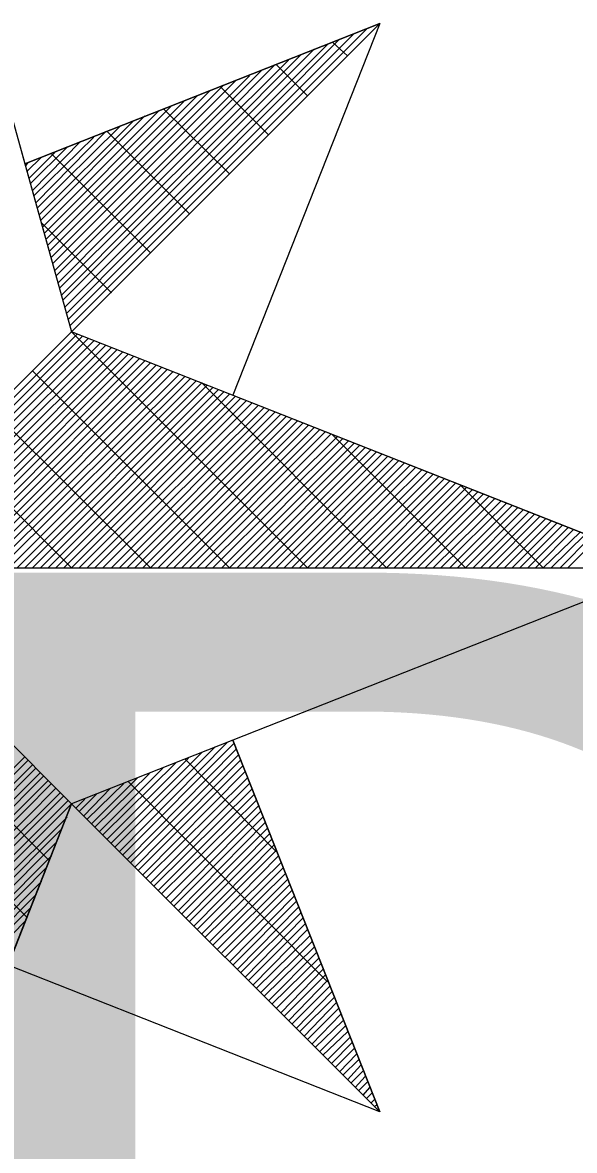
# Model space of a CAD drawing. Extents: x -729889 to -691139, y -995431 to -974354.
# Drawn here: x -726164.264 to -726163.401, y -978343.331 to -978341.567 of the extents above; entities that cross this region are included whole.
import ezdxf

# ---------------------------------------------------------------- set-up
doc = ezdxf.new("R2010")
doc.units = 0
for name, color, linetype in [('Atributy', 7, 'Continuous'), ('Svítidlo vestavné a přisazené venkovní', 7, 'Continuous'), ('Světelný bod se zemním svítidlem', 7, 'Continuous')]:
    doc.layers.add(name, color=color, linetype=linetype)

# ---------------------------------------------------------------- blocks, each defined once
blk = doc.blocks.new('Světlo')
at = {"layer": 'Světelný bod se zemním svítidlem'}
for p, q in [((0, 1.6939), (0.3687, 0.3687)), ((0, 1.6939), (0.2957, 0.6313)), ((0.8504, 0.8504), (0.2957, 0.6313)), ((0.2957, 0.6313), (0.8504, 0.8504)), ((0.3687, 0.3687), (0.8504, 0.8504)), ((0.8504, 0.8504), (0.3687, 0.3687)), ((0.8504, 0.8504), (0.6209, 0.2696)), ((0.3635, 0.3878), (0.8087, 0.833)), ((0.367, 0.3791), (0.8296, 0.8417)), ((0.3583, 0.407), (0.7687, 0.8174)), ((0.3617, 0.3983), (0.7878, 0.8261)), ((0.8, 0.8), (0.7774, 0.8209)), ((0.353, 0.4261), (0.727, 0.8017)), ((0.3548, 0.4174), (0.7478, 0.8104)), ((0.3443, 0.4557), (0.6661, 0.7774)), ((0.3478, 0.4452), (0.687, 0.7861)), ((0.3496, 0.4365), (0.7078, 0.793)), ((0.7374, 0.7374), (0.6887, 0.7861)), ((0.3391, 0.4748), (0.6261, 0.7617)), ((0.3426, 0.4643), (0.647, 0.7687)), ((0.3339, 0.4939), (0.5861, 0.7461)), ((0.3374, 0.4852), (0.6052, 0.753)), ((0.6765, 0.6765), (0.6017, 0.7513)), ((0.3287, 0.513), (0.5443, 0.7287)), ((0.3322, 0.5043), (0.5652, 0.7374)), ((0.32, 0.5426), (0.4835, 0.7061)), ((0.3235, 0.5322), (0.5043, 0.713)), ((0.327, 0.5235), (0.5252, 0.7217)), ((0.6157, 0.6157), (0.513, 0.7165)), ((0.3148, 0.5617), (0.4435, 0.6887)), ((0.3183, 0.5513), (0.4643, 0.6974)), ((0.3096, 0.5809), (0.4035, 0.673)), ((0.313, 0.5704), (0.4226, 0.6817)), ((0.553, 0.553), (0.4243, 0.6817)), ((0.3043, 0.6), (0.3617, 0.6574)), ((0.3078, 0.5896), (0.3826, 0.6661)), ((0.2991, 0.6191), (0.3217, 0.6417)), ((0.3026, 0.6087), (0.3426, 0.6487)), ((0.4922, 0.4922), (0.3374, 0.647)), ((0.2957, 0.6313), (0.3687, 0.3687)), ((0.2974, 0.6278), (0.3009, 0.633)), ((0.4313, 0.4296), (0.3217, 0.5391)), ((0.3687, 0.3687), (0, 0)), ((0.3687, 0.3687), (0, 0)), ((0, 0), (0.3687, 0.3687)), ((0.0122, 0), (0.3774, 0.3652)), ((0.0243, 0), (0.3861, 0.3617)), ((0.0365, 0), (0.3948, 0.3583)), ((0.0487, 0), (0.4035, 0.3548)), ((1.3043, 0), (0.3687, 0.3687)), ((0.7374, 0), (0.3687, 0.3687)), ((0.0609, 0), (0.4139, 0.3513)), ((0.073, 0), (0.4226, 0.3478)), ((0.0852, 0), (0.4313, 0.3443)), ((0.0991, 0), (0.44, 0.3409)), ((0.1113, 0), (0.4487, 0.3374)), ((0.1235, 0), (0.4574, 0.3339)), ((0.1357, 0), (0.4661, 0.3304)), ((0.1478, 0), (0.4748, 0.327)), ((0.16, 0), (0.4835, 0.3235)), ((0.1722, 0), (0.4922, 0.32)), ((0.1843, 0), (0.5009, 0.3165)), ((0.1965, 0), (0.5096, 0.313)), ((0.2087, 0), (0.5183, 0.3096)), ((0.2209, 0), (0.527, 0.3061)), ((0.233, 0), (0.5374, 0.3026)), ((0.6157, 0), (0.3078, 0.3078)), ((0.2452, 0), (0.5461, 0.2991)), ((0.2574, 0), (0.5548, 0.2957)), ((0.2713, 0), (0.5635, 0.2922)), ((0.2835, 0), (0.5722, 0.2887)), ((0.2957, 0), (0.5809, 0.2852)), ((0.8609, 0), (0.5722, 0.2887)), ((0.3078, 0), (0.5896, 0.2817)), ((0.32, 0), (0.5983, 0.2783)), ((0.3322, 0), (0.607, 0.2748)), ((0.3443, 0), (0.6157, 0.2713)), ((0.3565, 0), (0.6243, 0.2678)), ((0.6209, 0.2696), (1.3043, 0)), ((0.3687, 0), (0.633, 0.2643)), ((0.3809, 0), (0.6417, 0.2609)), ((0.393, 0), (0.6504, 0.2574)), ((0.4052, 0), (0.6609, 0.2539)), ((0.4174, 0), (0.6696, 0.2504)), ((0.4313, 0), (0.6783, 0.247)), ((0.4922, 0), (0.2452, 0.2452)), ((0.4435, 0), (0.687, 0.2435)), ((0.4557, 0), (0.6957, 0.24)), ((0.4678, 0), (0.7043, 0.2365)), ((0.48, 0), (0.713, 0.233)), ((0.4922, 0), (0.7217, 0.2296)), ((0.5043, 0), (0.7304, 0.2261)), ((0.5165, 0), (0.7391, 0.2226)), ((0.5287, 0), (0.7478, 0.2191)), ((0.5409, 0), (0.7565, 0.2157)), ((0.553, 0), (0.7652, 0.2122)), ((0.5652, 0), (0.7739, 0.2087)), ((0.5774, 0), (0.7843, 0.2052)), ((0.5896, 0), (0.793, 0.2017)), ((0.6035, 0), (0.8017, 0.1983)), ((0.6157, 0), (0.8104, 0.1948)), ((0.9843, 0), (0.7757, 0.2087)), ((0.3687, 0), (0.1843, 0.1843)), ((0.6278, 0), (0.8191, 0.1913)), ((0.64, 0), (0.8278, 0.1878)), ((0.6522, 0), (0.8365, 0.1843)), ((0.6643, 0), (0.8452, 0.1809)), ((0.6765, 0), (0.8539, 0.1774)), ((0.6887, 0), (0.8626, 0.1739)), ((0.7009, 0), (0.8713, 0.1704)), ((0.713, 0), (0.88, 0.167)), ((0.7252, 0), (0.8887, 0.1635)), ((0.7374, 0), (0.8974, 0.16)), ((0.7496, 0), (0.9061, 0.1565)), ((0.7617, 0), (0.9165, 0.153)), ((0.7757, 0), (0.9252, 0.1496)), ((0.7878, 0), (0.9339, 0.1461)), ((0.8, 0), (0.9426, 0.1426)), ((0.8122, 0), (0.9513, 0.1391)), ((0.8243, 0), (0.96, 0.1357)), ((0.8365, 0), (0.9687, 0.1322)), ((0.8487, 0), (0.9774, 0.1287)), ((0.8609, 0), (0.9861, 0.1252)), ((1.1061, 0), (0.9774, 0.1287)), ((0.873, 0), (0.9948, 0.1217)), ((0.8852, 0), (1.0035, 0.1183)), ((0.8974, 0), (1.0122, 0.1148)), ((0.9096, 0), (1.0209, 0.1113)), ((0.9217, 0), (1.0296, 0.1078)), ((0.9339, 0), (1.04, 0.1043)), ((0.9461, 0), (1.0487, 0.1009)), ((0.96, 0), (1.0574, 0.0974)), ((0.9722, 0), (1.0661, 0.0939)), ((0.9843, 0), (1.0748, 0.0904)), ((0.9965, 0), (1.0835, 0.087)), ((1.0087, 0), (1.0922, 0.0835)), ((1.0209, 0), (1.1009, 0.08)), ((1.033, 0), (1.1096, 0.0765)), ((1.0452, 0), (1.1183, 0.073)), ((1.0574, 0), (1.127, 0.0696)), ((1.0696, 0), (1.1357, 0.0661)), ((1.0817, 0), (1.1443, 0.0626)), ((1.0939, 0), (1.153, 0.0591)), ((1.1061, 0), (1.1635, 0.0557)), ((1.1183, 0), (1.1722, 0.0522)), ((1.1322, 0), (1.1809, 0.0487)), ((1.1443, 0), (1.1896, 0.0452)), ((-1.3043, 0), (1.3043, 0)), ((0.3687, -0.3687), (0, 0)), ((0, 0), (1.3043, 0)), ((0.3687, -0.3687), (0, 0)), ((0.3687, -0.3687), (0, 0)), ((1.3043, 0), (0.6209, -0.2696)), ((0.3339, -0.4574), (0, -0.1235)), ((0.2991, -0.5461), (0, -0.2452)), ((0.6209, -0.2696), (0.3687, -0.3687)), ((0.4365, -0.4365), (0.593, -0.28)), ((0.4435, -0.4435), (0.6122, -0.273)), ((0.4487, -0.4487), (0.6226, -0.2748)), ((0.8504, -0.8504), (0.6209, -0.2696)), ((0.6209, -0.2696), (0.8504, -0.8504)), ((0, -0.5896), (0.2957, -0.2957)), ((0.4243, -0.4243), (0.5513, -0.2974)), ((0.4313, -0.4296), (0.5722, -0.2887)), ((0.4557, -0.4557), (0.6261, -0.2835)), ((0.4609, -0.4609), (0.6296, -0.2922)), ((0.6887, -0.4435), (0.5461, -0.2991)), ((0, -0.6017), (0.3009, -0.3009)), ((0, -0.6157), (0.3078, -0.3078)), ((0, -0.6278), (0.313, -0.313)), ((0.4122, -0.4122), (0.5113, -0.313)), ((0.4174, -0.4174), (0.5322, -0.3043)), ((0.4678, -0.4678), (0.633, -0.3009)), ((0.473, -0.473), (0.6365, -0.3096)), ((0, -0.64), (0.32, -0.32)), ((0, -0.6522), (0.3252, -0.3252)), ((0, -0.6643), (0.3322, -0.3322)), ((0.4, -0.4), (0.4713, -0.3287)), ((0.4052, -0.4052), (0.4904, -0.3217)), ((0.7687, -0.647), (0.4574, -0.3339)), ((0.48, -0.48), (0.64, -0.3183)), ((0.4852, -0.4852), (0.6435, -0.3287)), ((0, -0.6765), (0.3374, -0.3374)), ((0, -0.6887), (0.3443, -0.3443)), ((0, -0.7009), (0.3513, -0.3513)), ((0.3878, -0.3878), (0.4296, -0.3443)), ((0.393, -0.393), (0.4504, -0.3374)), ((0.4922, -0.4922), (0.647, -0.3374)), ((0.4974, -0.4974), (0.6504, -0.3461)), ((0, -0.713), (0.3565, -0.3565)), ((0, -0.7252), (0.3635, -0.3635)), ((0, -1.3043), (0.3687, -0.3687)), ((0, -1.3043), (0.3687, -0.3687)), ((0, -0.7374), (0.3687, -0.3687)), ((0.3687, -0.3687), (0.2696, -0.6209)), ((0.3687, -0.3687), (0.8504, -0.8504)), ((0.3687, -0.3687), (0.8504, -0.8504)), ((0.3757, -0.3757), (0.3896, -0.3617)), ((0.3809, -0.3809), (0.4087, -0.353)), ((0.5043, -0.5043), (0.6539, -0.3548)), ((0.5096, -0.5096), (0.6574, -0.3635)), ((0.5165, -0.5165), (0.6609, -0.3722)), ((0.5235, -0.5235), (0.6643, -0.3809)), ((0, -0.7496), (0.3617, -0.3896)), ((0.5287, -0.5287), (0.6678, -0.3896)), ((0.5357, -0.5357), (0.6713, -0.3983)), ((0, -0.7617), (0.353, -0.4087)), ((0.5409, -0.5409), (0.6748, -0.407)), ((0.5478, -0.5478), (0.6783, -0.4157)), ((0, -0.7739), (0.3443, -0.4296)), ((0.553, -0.553), (0.6817, -0.4243)), ((0.56, -0.56), (0.6852, -0.433)), ((0, -0.7878), (0.3374, -0.4504)), ((0.5652, -0.5652), (0.6887, -0.4417)), ((0.5722, -0.5722), (0.6922, -0.4504)), ((0, -0.8), (0.3287, -0.4696)), ((0.5774, -0.5774), (0.6957, -0.4609)), ((0.5843, -0.5843), (0.6991, -0.4696)), ((0, -0.8122), (0.3217, -0.4904)), ((0.5896, -0.5896), (0.7026, -0.4783)), ((0.5965, -0.5965), (0.7061, -0.487)), ((0.6035, -0.6017), (0.7096, -0.4957)), ((0.6087, -0.6087), (0.713, -0.5043)), ((0, -0.8243), (0.313, -0.5113)), ((0.6157, -0.6157), (0.7165, -0.513)), ((0.6209, -0.6209), (0.72, -0.5217)), ((0, -0.8365), (0.3043, -0.5322)), ((0.6278, -0.6278), (0.7235, -0.5304)), ((0.633, -0.633), (0.727, -0.5391)), ((0, -0.8487), (0.2974, -0.5513)), ((0.64, -0.64), (0.7304, -0.5478)), ((0.6452, -0.6452), (0.7339, -0.5565)), ((0.6522, -0.6522), (0.7374, -0.5652)), ((0.6574, -0.6574), (0.7409, -0.5757)), ((0.6643, -0.6643), (0.7443, -0.5843)), ((0.6696, -0.6696), (0.7478, -0.593)), ((0.6765, -0.6765), (0.7513, -0.6017)), ((0.6817, -0.6817), (0.7548, -0.6104)), ((0.8504, -0.8504), (0.2696, -0.6209)), ((0.6887, -0.6887), (0.7583, -0.6191)), ((0.6957, -0.6957), (0.7617, -0.6278)), ((0.7009, -0.7009), (0.7652, -0.6365)), ((0.7078, -0.7078), (0.7687, -0.6452)), ((0.713, -0.713), (0.7722, -0.6539)), ((0.72, -0.72), (0.7757, -0.6626)), ((0.7252, -0.7252), (0.7791, -0.6713)), ((0.7322, -0.7322), (0.7826, -0.68)), ((0.7374, -0.7374), (0.7861, -0.6887)), ((0.7443, -0.7443), (0.7896, -0.6974)), ((0.7496, -0.7496), (0.793, -0.7078)), ((0.7565, -0.7565), (0.7965, -0.7165)), ((0.7617, -0.7617), (0.8, -0.7252)), ((0.7687, -0.7687), (0.8035, -0.7339)), ((0.7757, -0.7739), (0.807, -0.7426)), ((0.7809, -0.7809), (0.8104, -0.7513)), ((0.7878, -0.7878), (0.8139, -0.76)), ((0.793, -0.793), (0.8174, -0.7687)), ((0.8, -0.8), (0.8209, -0.7774)), ((0.8052, -0.8052), (0.8243, -0.7861)), ((0.8122, -0.8122), (0.8278, -0.7948)), ((0.8174, -0.8174), (0.8313, -0.8035)), ((0.8243, -0.8243), (0.8348, -0.8122)), ((0.8296, -0.8296), (0.8383, -0.8209)), ((0.8365, -0.8365), (0.8417, -0.8313)), ((0.8417, -0.8417), (0.8452, -0.84)), ((0.8487, -0.8487), (0.8487, -0.8487))]:
    blk.add_line(p, q, dxfattribs=at)

msp = doc.modelspace()

# ---------------------------------------------------------------- block references
at = {"layer": 'Svítidlo vestavné a přisazené venkovní', "xscale": 1.0005800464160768, "yscale": 1.0005800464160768}
msp.add_blockref('Světlo', (-726164.5568, -978342.4197), dxfattribs=at)

# ---------------------------------------------------------------- texts
at = {"layer": 'Atributy'}
msp.add_text('D-1149', height=2, dxfattribs=at).set_placement((-726164.5568, -978344.4273))

doc.saveas('drawing.dxf')
